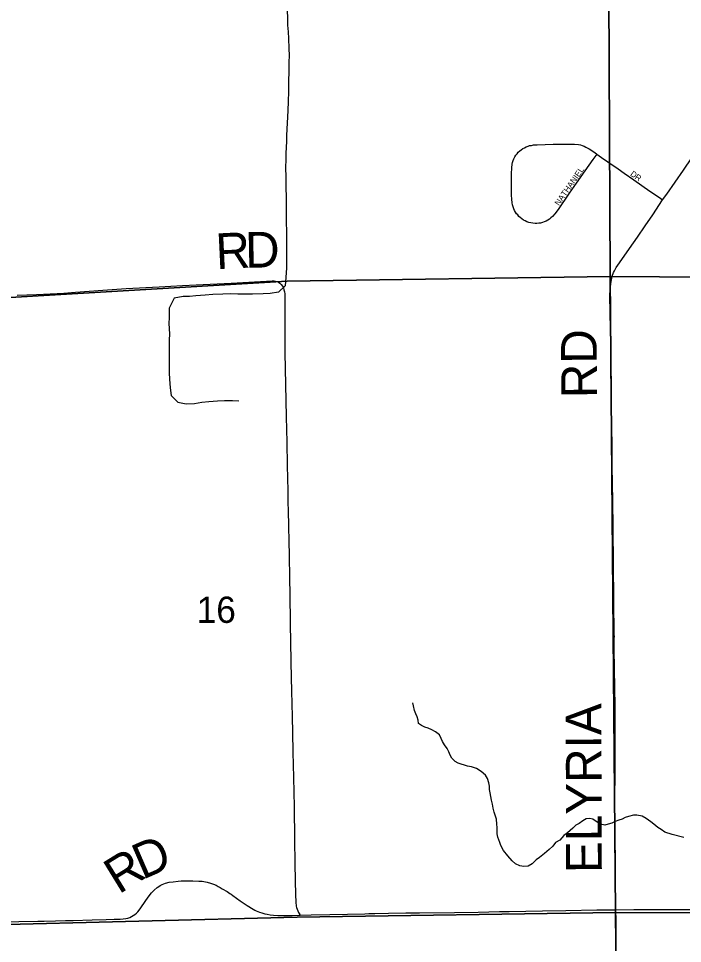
# Model space of a CAD drawing. Extents: x 1985906 to 2360102, y 891258 to 1222054.
# Drawn here: x 2087486 to 2093069, y 977355 to 985131 of the extents above; entities that cross this region are included whole.
import ezdxf

# ---------------------------------------------------------------- set-up
doc = ezdxf.new("R2010")
doc.units = 0
for name, color, linetype in [('GM_X_County_Road', 7, 'Continuous'), ('GM_X_County_Road_Text', 7, 'Continuous'), ('GM_X_Minor_River', 7, 'Continuous'), ('GM_X_Section', 7, 'Continuous'), ('GM_X_Section_Text', 7, 'Continuous'), ('GM_X_Township_Road', 7, 'Continuous'), ('GM_X_Township_Road_Text', 7, 'Continuous'), ('GM_X_Township_Subdivision', 7, 'Continuous'), ('GM_X_Township_Subdivision_Text', 7, 'Continuous')]:
    doc.layers.add(name, color=color, linetype=linetype)

msp = doc.modelspace()

# ---------------------------------------------------------------- linework, layer by layer
at = {"layer": 'GM_X_County_Road'}
for points in [[(2092901.9, 983607.4), (2092937.4, 983653.9), (2093077.6, 983854.7), (2093148.5, 983958.7), (2093196.6, 984031.1), (2093236, 984090.2), (2093282.2, 984161.6), (2093305.9, 984205.2), (2093326.3, 984250.5), (2093342.3, 984297.3), (2093354.9, 984345.3), (2093375.4, 984441.4), (2093414.1, 984635.1), (2093451.9, 984828.9), (2093483.7, 984972.2), (2093497, 985035.1), (2093533.1, 985227.4), (2093575.6, 985437.6), (2093596.1, 985536.9), (2093619.6, 985654.5)], [(2092499.7, 978600.9), (2092501.8, 978761.7), (2092501.8, 978924.7), (2092502, 979215.9), (2092501.7, 979297.5), (2092501.2, 979379.3), (2092499.9, 979477.6), (2092497.1, 979690.8), (2092495, 979805.4), (2092495.5, 979919.5), (2092495.8, 979935.8), (2092495.5, 979952.2), (2092491.7, 980230.7), (2092487.8, 980558.1), (2092481.8, 981099.1), (2092480.2, 981197.4), (2092477.7, 981394.1), (2092477.2, 981476), (2092476.8, 981558), (2092472.7, 981787), (2092470.6, 981918.1), (2092467, 982163.9), (2092465, 982393.5), (2092461, 982655.8), (2092459, 982803.2), (2092460.5, 982852.1), (2092465.2, 982900.7), (2092470.8, 982932.6), (2092478.7, 982964), (2092489.5, 982994.3), (2092496.3, 983008.9), (2092512, 983037.3), (2092538.7, 983078.2), (2092623.9, 983198.5), (2092689.9, 983292.5), (2092755, 983386.8), (2092820.5, 983480.8), (2092901.9, 983607.4)], [(2087473.6, 982805.7), (2087555.6, 982808.2), (2087637.5, 982810.5), (2087752, 982816.1), (2087866.4, 982823.2), (2087964.4, 982830.7), (2088193.5, 982846.6), (2088390, 982860), (2088668.5, 982874.5), (2088865.1, 982885.7), (2088979.8, 982890.8), (2089274.8, 982906.4), (2089520.5, 982920.8), (2089619.1, 982925.7), (2089635.8, 982925.3), (2089647.6, 982923.4), (2089659.8, 982920.8), (2089671.1, 982914.7), (2089682.7, 982906.7), (2089694.6, 982894.7), (2089704.9, 982881), (2089712.7, 982865.7), (2089718, 982849.4), (2089721.6, 982833), (2089723.7, 982816.3), (2089724.9, 982783.1), (2089724.6, 982651.9), (2089725.6, 982619.1), (2089726.2, 982536.9), (2089726.3, 982323.8), (2089736.2, 981782.7), (2089740.8, 981569.4), (2089744.1, 981372.6), (2089749.1, 981159.4), (2089750.7, 981060.9), (2089751.7, 980995.5), (2089755.3, 980864.4), (2089758.4, 980733.2), (2089760.6, 980618.3), (2089764.2, 980422.1), (2089767.3, 980291.6), (2089766.8, 980242.5), (2089767.4, 980209.9), (2089769.2, 980128), (2089771, 980029.9), (2089773.2, 979898.8), (2089776.2, 979718.3), (2089781.3, 979472.3), (2089783.9, 979373.9), (2089785.6, 979259.2), (2089790.2, 979128.2), (2089793.7, 978964.2), (2089798.2, 978751), (2089803.3, 978504.9), (2089807, 978226.1), (2089810.4, 978029.1), (2089812.3, 977881.5), (2089815.2, 977766.8), (2089818.3, 977701.5), (2089821.7, 977669.3), (2089823.9, 977657), (2089828.2, 977644), (2089834.1, 977630.2), (2089841.1, 977616.5), (2089850, 977599.3), (2089853.5, 977592.8)], [(2092508.4, 977638.6), (2092507.5, 977710.8), (2092506.3, 977809.1), (2092505, 977923.7), (2092504, 978023.7), (2092504, 978090.7), (2092502.5, 978191.4), (2092500.9, 978280.5), (2092499.4, 978377.3), (2092498.6, 978445.8), (2092498.6, 978504.9), (2092499.6, 978594.1), (2092499.7, 978600.9)], [(2092525.5, 975889.8), (2092525.3, 975929.4), (2092523.3, 976219.1), (2092520.2, 976497.9), (2092517.2, 976842.2), (2092515.5, 976957), (2092513.1, 977137.3), (2092510.6, 977399.2), (2092509.9, 977546.8), (2092508.4, 977638.6)]]:
    msp.add_lwpolyline(points, dxfattribs=at)
at = {"layer": 'GM_X_Minor_River'}
for points in [[(2089744, 985202.3), (2089746.3, 985128.2), (2089748.5, 985074.1), (2089752.7, 985018), (2089754.9, 984961.9), (2089759.2, 984879.7), (2089761.4, 984819.6), (2089759.7, 984763.5), (2089757.9, 984691.4), (2089756.3, 984599.2), (2089754.6, 984517), (2089752.9, 984432.8), (2089749.2, 984358.7), (2089740, 984148.2), (2089738.2, 984098.1), (2089732.6, 983997.9), (2089732.8, 983943.8), (2089731, 983879.7), (2089733.3, 983795.5), (2089733.7, 983705.4), (2089735.9, 983635.2), (2089736.8, 983412.8), (2089739, 983344.7), (2089739.5, 983224.4), (2089737.7, 983158.3), (2089738.2, 983034.1), (2089734.5, 982953.9), (2089728.8, 982883.7), (2089673, 982829.4), (2089603, 982819.2), (2089543, 982817), (2089453, 982814.7), (2089329, 982814.3), (2089265, 982816.1), (2089203, 982813.9), (2089119.1, 982809.6), (2089055.1, 982805.4), (2088977.1, 982799.1), (2088923.1, 982794.9), (2088869.1, 982792.8), (2088793.2, 982780.5), (2088753.5, 982696.2), (2088751.8, 982618), (2088750, 982567.9), (2088754.3, 982479.8), (2088752.5, 982425.7), (2088753, 982289.4), (2088751.2, 982239.3), (2088753.5, 982153.1), (2088755.7, 982099)], [(2088755.7, 982099), (2088762, 982026.9), (2088770.3, 981962.8), (2088824.5, 981904.9), (2088894.5, 981891.1), (2088964.5, 981895.3), (2089028.5, 981905.5), (2089086.4, 981911.8), (2089158.4, 981918), (2089218.4, 981920.2), (2089284.4, 981918.4), (2089338.4, 981916.6)], [(2090836.8, 979259.3), (2090826.7, 979285.4), (2090816.5, 979313.5), (2090806.4, 979351.7), (2090802.3, 979377.8)], [(2093079.7, 978246), (2092981.1, 978272.2), (2092920.6, 978292.3), (2092888.3, 978312.4), (2092862, 978330.5), (2092827.7, 978358.7), (2092801.5, 978378.8), (2092763.1, 978404.9), (2092728.8, 978425), (2092684.5, 978435), (2092656.3, 978435), (2092614, 978423), (2092587.8, 978415), (2092561.6, 978401), (2092533.5, 978390.9), (2092503.3, 978380.9), (2092475.1, 978366.9), (2092442.9, 978358.9), (2092414.7, 978350.9), (2092380.4, 978358.9), (2092352.1, 978375), (2092315.8, 978399.1), (2092289.6, 978405.1), (2092257.4, 978403.2), (2092231.2, 978387.1), (2092201, 978365), (2092172.9, 978349), (2092146.7, 978324.9), (2092100.5, 978284.8), (2092072.3, 978262.7), (2092036.1, 978224.6), (2092001.9, 978204.5), (2091979.8, 978174.4), (2091947.6, 978146.3), (2091909.4, 978112.2), (2091867.2, 978078.1), (2091837, 978058.1), (2091804.9, 978026), (2091770.7, 978003.9), (2091734.4, 978001.9), (2091702.1, 978008), (2091665.8, 978026), (2091637.6, 978050.2), (2091599.2, 978092.3), (2091564.8, 978136.5), (2091542.6, 978178.7), (2091532.4, 978204.8), (2091516.2, 978249), (2091510.1, 978277.1), (2091510, 978329.3), (2091507.9, 978359.4), (2091503.8, 978399.6), (2091485.5, 978459.8), (2091477.3, 978492), (2091471.2, 978526.1), (2091463.1, 978560.2), (2091450.8, 978620.5), (2091446.8, 978648.6), (2091444.7, 978678.7), (2091440.6, 978706.8), (2091428.4, 978740.9), (2091412.2, 978769.1), (2091375.9, 978801.2), (2091337.5, 978825.3), (2091293.2, 978839.4), (2091260.9, 978845.4), (2091182.3, 978871.6), (2091156, 978885.7), (2091129.8, 978911.8), (2091115.6, 978937.9), (2091103.5, 978966), (2091089.3, 978994.1), (2091067.1, 979024.2), (2091050.9, 979052.3), (2091040.7, 979078.5), (2091024.5, 979108.6), (2090992.2, 979134.7), (2090962, 979150.8), (2090929.7, 979164.9), (2090901.5, 979172.9), (2090875.2, 979187), (2090849, 979203), (2090846.9, 979231.2), (2090836.8, 979259.3)]]:
    msp.add_lwpolyline(points, dxfattribs=at)
at = {"layer": 'GM_X_Section'}
for points in [[(2086819, 988102.7), (2092434.9, 988320.1), (2092461, 982961.6), (2089745.7, 982922.4), (2086889, 982754.4)], [(2092434.9, 988320.1), (2097807.9, 988294.2), (2097862, 982925.8), (2092461, 982961.6)], [(2086889, 982754.4), (2089745.7, 982922.4), (2092461, 982961.6), (2092504.9, 977615.1), (2089829.7, 977576.1), (2087164.7, 977509.1)], [(2092461, 982961.6), (2097862, 982925.8), (2097921.9, 977593.4), (2092504.9, 977615.1)], [(2087164.7, 977509.1), (2089829.7, 977576.1), (2092504.9, 977615.1), (2092561.1, 972236.7), (2087210.6, 972175.8)], [(2092504.9, 977615.1), (2097921.9, 977593.4), (2097947.3, 974826.2), (2097865.9, 972235.6), (2092561.1, 972236.7)]]:
    msp.add_lwpolyline(points, close=True, dxfattribs=at)
at = {"layer": 'GM_X_Township_Road'}
for points in [[(2087398, 977537.2), (2087487.2, 977540), (2087648, 977542.8), (2087700.3, 977543.7), (2087797.4, 977546.3), (2087879.8, 977548.6), (2087945, 977549.7), (2088105.6, 977554.1), (2088221.9, 977557.4), (2088288.9, 977558.2), (2088340.9, 977560.8), (2088366.1, 977562.6), (2088388.7, 977564.3), (2088404.7, 977567.6), (2088420.4, 977573.6), (2088435.6, 977580.9), (2088450, 977589.4), (2088463.7, 977599.3), (2088476.5, 977610.2), (2088488.2, 977622), (2088509.4, 977647.8), (2088555.4, 977716.1), (2088583.6, 977756), (2088604.2, 977781), (2088626.9, 977804), (2088651.4, 977824.9), (2088664.5, 977834.2), (2088678.2, 977842.5), (2088692.5, 977849.8), (2088707.3, 977856.1), (2088722.4, 977861.4), (2088753.6, 977869.3), (2088785.7, 977874), (2088829.1, 977879.1), (2088854.1, 977880.7), (2088877.5, 977882), (2088951.3, 977882), (2089000.8, 977880.3), (2089029.5, 977877.7), (2089058.8, 977872.6), (2089071.1, 977869.8), (2089098.9, 977862), (2089125.9, 977852.5), (2089146.5, 977844.1), (2089164.7, 977835.5), (2089181.4, 977825.5), (2089197.8, 977815.8), (2089239, 977791.9), (2089263.7, 977775.9), (2089274.6, 977768.4), (2089286.5, 977759.8), (2089350.2, 977712.4), (2089407.1, 977674.4), (2089458.6, 977643.5), (2089473.1, 977636.2), (2089483.2, 977631), (2089512.2, 977619.7), (2089531.3, 977612.8), (2089555.5, 977605.5), (2089575.6, 977600.6), (2089600.8, 977595.4), (2089630.3, 977591.9), (2089665.9, 977590.2), (2089713.6, 977589.3), (2089786.6, 977591), (2089843, 977592.5), (2089853.5, 977592.8)], [(2089853.5, 977592.8), (2089947.2, 977595.3), (2090102.6, 977599), (2090252.2, 977602.6), (2090399, 977604.9), (2090431.5, 977606.3), (2090480.6, 977607.7), (2090595.3, 977610), (2090742.6, 977612.8), (2090857.3, 977613.3), (2091152.6, 977616.9), (2091349.4, 977619.3), (2091529.7, 977622.7), (2091611.7, 977624.8), (2091890.2, 977630.4), (2092086.9, 977633.2), (2092349.2, 977637.3), (2092464, 977638.3), (2092508.4, 977638.6)], [(2092508.4, 977638.6), (2092660.7, 977639.6), (2092791.9, 977640.1), (2092983.5, 977640.6), (2093135.4, 977641)]]:
    msp.add_lwpolyline(points, dxfattribs=at)
at = {"layer": 'GM_X_Township_Subdivision'}
for points in [[(2092348.4, 983991.1), (2092314, 983945), (2092248, 983851.1), (2092174.6, 983745.8), (2092117.1, 983661.6), (2092024.6, 983526.3), (2091995.2, 983487.4), (2091975.4, 983465.7), (2091962.6, 983454.2), (2091949.2, 983442.8), (2091936.4, 983434.2), (2091921.9, 983426.6), (2091906.5, 983420.4), (2091891.3, 983415.1), (2091875.2, 983411.5), (2091859.9, 983409.6), (2091845.2, 983407.7), (2091828.6, 983407.7), (2091811.4, 983409), (2091792.2, 983412.2), (2091777.6, 983415.4), (2091761, 983422.4), (2091745.7, 983428.7), (2091732.3, 983435.8), (2091716.9, 983447.3), (2091704.8, 983457.5), (2091693.3, 983467.7), (2091683.1, 983479.2), (2091673.8, 983489.2), (2091664.6, 983502.8), (2091656.8, 983517.1), (2091650, 983532), (2091644.4, 983547.3), (2091640.4, 983563.4), (2091637.2, 983581.9), (2091634, 983612.6), (2091632.1, 983646.4), (2091631.5, 983825.1), (2091633.4, 983876.8), (2091636.5, 983905.6), (2091640.2, 983921.6), (2091645.1, 983937.2), (2091651.3, 983952.3), (2091658.8, 983966.8), (2091667.5, 983980.6), (2091677.4, 983993.7), (2091688.3, 984005.8), (2091700.2, 984017.1), (2091712.9, 984027.4), (2091726.4, 984036.7), (2091740.6, 984044.8), (2091755.4, 984051.8), (2091770.6, 984057.8), (2091783.4, 984061.8), (2091799.4, 984064.3), (2091816.6, 984067.6), (2091847.2, 984070.1), (2091982.5, 984073.3), (2092096.2, 984075.4), (2092161.7, 984074.2), (2092194.1, 984070.7), (2092210.1, 984067.4), (2092225.8, 984062.7), (2092241.1, 984057), (2092256, 984050.3), (2092284.5, 984034.4), (2092332.2, 984003), (2092348.4, 983991.1)], [(2092348.4, 983991.1), (2092388.4, 983961.5), (2092441.3, 983925.1), (2092526.8, 983867.3), (2092577.2, 983830.6), (2092659.6, 983774.5), (2092793.6, 983680.6), (2092875.9, 983625.1), (2092901.9, 983607.4)]]:
    msp.add_lwpolyline(points, dxfattribs=at)

# ---------------------------------------------------------------- texts
at = {"layer": 'GM_X_County_Road_Text'}
for s, rotation, p in [('R', 2.71944, (2089150.1, 983023.2)), ('D', 1.10202, (2089393.9, 983034.8)), ('RD', 90.48949, (2092351, 981940.6)), ('ELYRIA', 90.18843, (2092390.6, 977947.7))]:
    msp.add_text(s, height=300, rotation=rotation, dxfattribs=at).set_placement(p)
at = {"layer": 'GM_X_Section_Text'}
msp.add_text('16', height=221, rotation=0.00001, dxfattribs=at).set_placement((2088984.2, 980050.1))
at = {"layer": 'GM_X_Township_Road_Text'}
for s, rotation, p in [('D', 23.52049, (2088528.4, 977889.3)), ('R', 31.58359, (2088328.3, 977765.4))]:
    msp.add_text(s, height=300, rotation=rotation, dxfattribs=at).set_placement(p)
at = {"layer": 'GM_X_Township_Subdivision_Text'}
for s, rotation, p in [('NATHANIEL', 55.1247, (2092030.1, 983553)), ('D', 322.82851, (2092624.4, 983814.6)), ('R', 326.77896, (2092662.5, 983785.8))]:
    msp.add_text(s, height=50, rotation=rotation, dxfattribs=at).set_placement(p)

doc.saveas('drawing.dxf')
